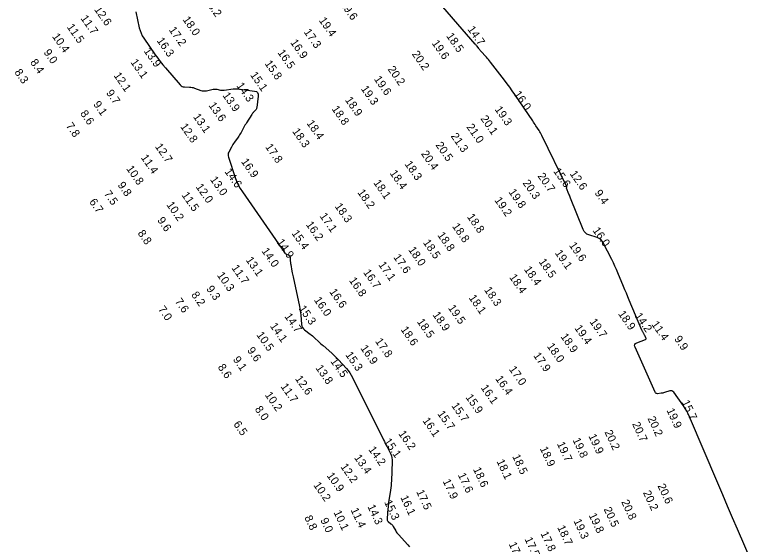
# Model space of a CAD drawing. Extents: x 988130 to 1132882, y 654656 to 841453.
# Drawn here: x 1037460.2 to 1037929.6, y 783079.5 to 783410.2 of the extents above; entities that cross this region are included whole.
import ezdxf

# ---------------------------------------------------------------- set-up
doc = ezdxf.new("R2010")
doc.units = 0
doc.layers.add('V-TOPO-MAJR', color=7, linetype='Continuous')
doc.layers.add('V-TOPO-SOUN', color=7, linetype='Continuous')

msp = doc.modelspace()

# ---------------------------------------------------------------- linework, layer by layer
at = {"layer": 'V-TOPO-MAJR'}
for points in [[(1037929.59, 783046.8), (1037911.21, 783089.31), (1037908.13, 783096.46), (1037905.05, 783103.61), (1037901.99, 783110.77), (1037898.94, 783117.93), (1037881.31, 783159.46), (1037880.48, 783161.26), (1037879.56, 783163.01), (1037878.54, 783164.7), (1037877.43, 783166.34), (1037871.37, 783174.75), (1037870.88, 783175.28), (1037870.32, 783175.58), (1037869.68, 783175.68), (1037868.98, 783175.56), (1037865.58, 783174.53), (1037865.06, 783174.38), (1037864.53, 783174.26), (1037864, 783174.17), (1037863.46, 783174.1), (1037861.3, 783173.87), (1037860.8, 783173.89), (1037860.38, 783174.04), (1037860.04, 783174.32), (1037859.78, 783174.75), (1037847.24, 783202.8), (1037846.98, 783203.72), (1037847.08, 783204.49), (1037847.54, 783205.12), (1037848.37, 783205.59), (1037853.72, 783207.72), (1037854.01, 783207.89), (1037854.16, 783208.1), (1037854.18, 783208.37), (1037854.07, 783208.68), (1037853.31, 783210.14), (1037853.15, 783210.43), (1037853, 783210.71), (1037852.84, 783211), (1037852.68, 783211.28), (1037852.04, 783212.42), (1037851.89, 783212.71), (1037851.74, 783213), (1037851.6, 783213.29), (1037851.47, 783213.59), (1037843.59, 783232.28), (1037842.7, 783234.39), (1037841.82, 783236.5), (1037840.93, 783238.62), (1037840.06, 783240.73), (1037836.55, 783249.2), (1037835.65, 783251.31), (1037834.72, 783253.39), (1037833.74, 783255.46), (1037832.72, 783257.51), (1037827.35, 783268.03), (1037826.65, 783269.14), (1037825.79, 783270.04), (1037824.75, 783270.75), (1037823.56, 783271.27), (1037818.43, 783272.94), (1037817.24, 783273.46), (1037816.26, 783274.19), (1037815.46, 783275.13), (1037814.87, 783276.27), (1037807.04, 783295.9), (1037806.78, 783296.54), (1037806.52, 783297.18), (1037806.25, 783297.82), (1037805.98, 783298.46), (1037804.4, 783302.12), (1037804.38, 783302.19), (1037804.37, 783302.26), (1037804.39, 783302.33), (1037804.43, 783302.4), (1037804.62, 783302.66), (1037804.66, 783302.73), (1037804.68, 783302.8), (1037804.67, 783302.87), (1037804.65, 783302.94), (1037789.07, 783334.98), (1037788.66, 783335.78), (1037788.23, 783336.57), (1037787.78, 783337.34), (1037787.3, 783338.09), (1037785.34, 783341.1), (1037784.85, 783341.85), (1037784.35, 783342.59), (1037783.85, 783343.34), (1037783.35, 783344.08), (1037772.14, 783360.66), (1037770.6, 783362.9), (1037769.03, 783365.11), (1037767.42, 783367.3), (1037765.77, 783369.46), (1037757.06, 783380.74), (1037756.42, 783381.55), (1037755.77, 783382.35), (1037755.1, 783383.13), (1037754.41, 783383.9), (1037750.86, 783387.79), (1037750.56, 783388.13), (1037750.26, 783388.47), (1037749.98, 783388.83), (1037749.71, 783389.19), (1037748.63, 783390.65), (1037748.36, 783391.02), (1037748.08, 783391.37), (1037747.79, 783391.72), (1037747.5, 783392.07), (1037719.18, 783424.94)], [(1037535.49, 783412.09), (1037537.73, 783402.15), (1037538.21, 783400.44), (1037538.84, 783398.79), (1037539.62, 783397.22), (1037540.57, 783395.71), (1037547.74, 783385.4), (1037549.26, 783383.28), (1037550.82, 783381.2), (1037552.45, 783379.16), (1037554.12, 783377.17), (1037563.3, 783366.53), (1037563.85, 783366), (1037564.48, 783365.62), (1037565.17, 783365.38), (1037565.93, 783365.28), (1037569.12, 783365.21), (1037569.91, 783365.16), (1037570.69, 783365.04), (1037571.45, 783364.86), (1037572.21, 783364.62), (1037576.13, 783363.17), (1037576.99, 783362.91), (1037577.87, 783362.79), (1037578.75, 783362.78), (1037579.64, 783362.91), (1037583.89, 783363.81), (1037584.45, 783363.9), (1037585.01, 783363.93), (1037585.57, 783363.9), (1037586.13, 783363.81), (1037588.38, 783363.35), (1037588.94, 783363.26), (1037589.5, 783363.22), (1037590.07, 783363.22), (1037590.63, 783363.27), (1037596.26, 783364.02), (1037597.38, 783364.13), (1037598.51, 783364.16), (1037599.63, 783364.12), (1037600.76, 783364), (1037609.68, 783362.72), (1037610.84, 783362.39), (1037611.62, 783361.76), (1037612.02, 783360.84), (1037612.03, 783359.63), (1037611.08, 783352.42), (1037610.99, 783351.98), (1037610.83, 783351.58), (1037610.62, 783351.2), (1037610.33, 783350.85), (1037609.08, 783349.53), (1037608.78, 783349.19), (1037608.49, 783348.84), (1037608.22, 783348.47), (1037607.97, 783348.1), (1037604.62, 783342.81), (1037604.17, 783342.08), (1037603.73, 783341.34), (1037603.3, 783340.59), (1037602.88, 783339.83), (1037601.24, 783336.79), (1037600.82, 783336.04), (1037600.38, 783335.31), (1037599.91, 783334.58), (1037599.41, 783333.88), (1037597.13, 783330.75), (1037596.63, 783330.04), (1037596.15, 783329.3), (1037595.69, 783328.55), (1037595.27, 783327.78), (1037593.61, 783324.68), (1037593.29, 783323.89), (1037593.13, 783323.1), (1037593.15, 783322.28), (1037593.35, 783321.46), (1037597.62, 783308.75), (1037598.5, 783306.39), (1037599.54, 783304.12), (1037600.75, 783301.92), (1037602.11, 783299.81), (1037628.36, 783262.02), (1037628.61, 783261.7), (1037628.9, 783261.43), (1037629.22, 783261.19), (1037629.58, 783260.99), (1037631.07, 783260.29), (1037631.39, 783260.09), (1037631.64, 783259.82), (1037631.79, 783259.5), (1037631.86, 783259.12), (1037632, 783256.65), (1037632.04, 783256.1), (1037632.1, 783255.55), (1037632.17, 783255.01), (1037632.26, 783254.46), (1037633.05, 783250.23), (1037633.22, 783249.35), (1037633.39, 783248.47), (1037633.57, 783247.58), (1037633.76, 783246.7), (1037637.78, 783228.29), (1037638.04, 783226.97), (1037638.26, 783225.65), (1037638.44, 783224.32), (1037638.58, 783222.98), (1037639.08, 783216.99), (1037639.26, 783216.02), (1037639.62, 783215.14), (1037640.17, 783214.37), (1037640.89, 783213.69), (1037644.37, 783211.04), (1037645.08, 783210.49), (1037645.78, 783209.91), (1037646.47, 783209.32), (1037647.14, 783208.72), (1037649.8, 783206.26), (1037650.46, 783205.65), (1037651.14, 783205.05), (1037651.81, 783204.45), (1037652.49, 783203.85), (1037657.86, 783199.19), (1037658.97, 783198.2), (1037660.04, 783197.17), (1037661.09, 783196.12), (1037662.1, 783195.03), (1037667.04, 783189.57), (1037668.15, 783188.26), (1037669.16, 783186.88), (1037670.08, 783185.44), (1037670.89, 783183.93), (1037690.21, 783145.06), (1037690.77, 783143.94), (1037691.32, 783142.83), (1037691.88, 783141.71), (1037692.44, 783140.6), (1037694.69, 783136.15), (1037695.17, 783135.02), (1037695.5, 783133.86), (1037695.67, 783132.67), (1037695.69, 783131.44), (1037695.1, 783119.38), (1037695.01, 783117.92), (1037694.89, 783116.47), (1037694.72, 783115.01), (1037694.52, 783113.56), (1037693.39, 783106.04), (1037693.31, 783105.45), (1037693.23, 783104.87), (1037693.16, 783104.29), (1037693.1, 783103.7), (1037692.87, 783101.36), (1037692.81, 783100.77), (1037692.76, 783100.18), (1037692.71, 783099.6), (1037692.66, 783099.01), (1037692.4, 783095.92), (1037692.42, 783095.4), (1037692.55, 783094.92), (1037692.8, 783094.5), (1037693.16, 783094.12), (1037694.86, 783092.71), (1037695.26, 783092.34), (1037695.63, 783091.94), (1037695.96, 783091.51), (1037696.25, 783091.04), (1037697.81, 783088.28), (1037698.18, 783087.68), (1037698.58, 783087.09), (1037699.01, 783086.53), (1037699.47, 783085.99), (1037705.37, 783079.53), (1037706.43, 783078.24)]]:
    msp.add_lwpolyline(points, dxfattribs=at)

# ---------------------------------------------------------------- texts
at = {"layer": 'V-TOPO-SOUN'}
for s, rotation, p in [('18.2 ', 305, (1037578.09, 783419.11)), ('19.6 ', 305, (1037662.93, 783417.09)), ('12.6 ', 305, (1037509.37, 783413.6)), ('11.7 ', 305, (1037500.89, 783408.09)), ('18.0 ', 305, (1037564.59, 783407.35)), ('19.4 ', 305, (1037649.67, 783406.8)), ('11.5 ', 305, (1037492.29, 783402.68)), ('17.2 ', 305, (1037555.99, 783400.87)), ('17.3 ', 305, (1037640.24, 783399.54)), ('14.7 ', 305, (1037742.45, 783401.28)), ('10.4 ', 305, (1037483.12, 783396.77)), ('16.3 ', 305, (1037548.43, 783394.18)), ('16.9 ', 305, (1037631.81, 783393.01)), ('18.5 ', 305, (1037729.18, 783397.02)), ('19.6 ', 305, (1037720.15, 783392.56)), ('9.0', 305, (1037477.78, 783386.82)), ('13.9 ', 305, (1037540.3, 783387.71)), ('16.5 ', 305, (1037623.86, 783386.67)), ('20.2 ', 305, (1037707.7, 783385.83)), ('8.4', 305, (1037469.39, 783380.64)), ('13.1 ', 305, (1037532.07, 783380.69)), ('15.8 ', 305, (1037615.77, 783379.88)), ('8.3', 305, (1037459.59, 783374.43)), ('20.2 ', 305, (1037692.61, 783376.32)), ('12.1 ', 305, (1037521.55, 783372.41)), ('15.1 ', 305, (1037606.77, 783372.73)), ('19.6 ', 305, (1037684.05, 783370.16)), ('14.3 ', 305, (1037598.17, 783366.07)), ('9.7', 305, (1037516.81, 783361.52)), ('13.9 ', 305, (1037589.49, 783359.97)), ('19.3 ', 305, (1037675.91, 783364.11)), ('16.0 ', 305, (1037771.31, 783360.78)), ('18.9 ', 305, (1037665.98, 783357.12)), ('9.1', 305, (1037508.79, 783354.46)), ('13.6 ', 305, (1037580.81, 783353.78)), ('18.8 ', 305, (1037657.63, 783351.55)), ('19.3 ', 305, (1037759.41, 783351.28)), ('8.6', 305, (1037500.59, 783348.7)), ('13.1 ', 305, (1037571.12, 783346.68)), ('20.1 ', 305, (1037750.55, 783345.52)), ('7.8', 305, (1037491.71, 783340.99)), ('18.4 ', 305, (1037641.99, 783342.61)), ('12.8 ', 305, (1037563.09, 783340.54)), ('18.3 ', 305, (1037633.03, 783337.53)), ('21.0 ', 305, (1037741.79, 783340.3)), ('21.3 ', 305, (1037732, 783334.58)), ('12.7 ', 305, (1037547.36, 783328.05)), ('17.8 ', 305, (1037616.15, 783327.85)), ('20.5 ', 305, (1037722.47, 783329)), ('20.4 ', 305, (1037713.43, 783323.55)), ('11.4 ', 305, (1037538.51, 783321.16)), ('16.9 ', 305, (1037601.07, 783318.69)), ('10.8 ', 305, (1037529.4, 783314.26)), ('18.3 ', 305, (1037703.19, 783317.12)), ('14.6 ', 305, (1037590.74, 783312.43)), ('18.4 ', 305, (1037693.87, 783311.46)), ('20.7 ', 305, (1037786.17, 783309.66)), ('15.6 ', 305, (1037795.97, 783312.68)), ('12.6 ', 305, (1037806.27, 783311.05)), ('9.8', 305, (1037523.99, 783304.04)), ('13.0 ', 305, (1037581.73, 783307.5)), ('18.1 ', 305, (1037683.71, 783305.42)), ('20.3 ', 305, (1037776.85, 783305.36)), ('7.5', 305, (1037515.44, 783298.6)), ('12.0 ', 305, (1037572.78, 783302.9)), ('18.2 ', 305, (1037673.72, 783299.42)), ('19.8 ', 305, (1037768.1, 783299.67)), ('9.4', 305, (1037821.77, 783299.06)), ('11.5 ', 305, (1037563.98, 783297.76)), ('19.2 ', 305, (1037759.27, 783294.59)), ('6.7', 305, (1037506.27, 783293.56)), ('10.2 ', 305, (1037554.49, 783291.73)), ('18.3 ', 305, (1037659.54, 783290.76)), ('17.1 ', 305, (1037650.13, 783284.68)), ('9.6', 305, (1037548.77, 783282.08)), ('18.8 ', 305, (1037742.15, 783284.17)), ('16.2 ', 305, (1037641.52, 783279.4)), ('18.8 ', 305, (1037732.82, 783278.29)), ('16.0 ', 305, (1037820.53, 783275.73)), ('8.8', 305, (1037536.49, 783273.97)), ('15.4 ', 305, (1037632.6, 783273.95)), ('18.8 ', 305, (1037723.64, 783272.76)), ('14.9 ', 305, (1037623.25, 783268.39)), ('18.5 ', 305, (1037714.68, 783268.14)), ('19.6 ', 305, (1037805.81, 783266.45)), ('14.0 ', 305, (1037613.86, 783262.88)), ('18.0 ', 305, (1037705.48, 783263.63)), ('19.1 ', 305, (1037797, 783261.63)), ('13.1 ', 305, (1037604, 783257.26)), ('17.6 ', 305, (1037696.14, 783258.99)), ('11.7 ', 305, (1037595.12, 783252.31)), ('17.1 ', 305, (1037686.81, 783254.32)), ('18.5 ', 305, (1037786.88, 783256.19)), ('10.3 ', 305, (1037586.05, 783247.77)), ('16.7 ', 305, (1037677.35, 783249.51)), ('18.4 ', 305, (1037777.7, 783251.43)), ('16.8 ', 305, (1037668.47, 783244.51)), ('18.4 ', 305, (1037768.48, 783246.51)), ('9.3', 305, (1037579.38, 783239.27)), ('18.3 ', 305, (1037752.81, 783238.59)), ('8.2', 305, (1037569.95, 783235.55)), ('16.6 ', 305, (1037656.17, 783237.43)), ('18.1 ', 305, (1037743.22, 783233.65)), ('7.6', 305, (1037559.72, 783231.4)), ('16.0 ', 305, (1037646.59, 783232.27)), ('7.0', 305, (1037549.27, 783226.52)), ('15.3 ', 305, (1037637, 783226.92)), ('19.5 ', 305, (1037730.29, 783227.36)), ('18.9 ', 305, (1037836.48, 783223.67)), ('14.7 ', 305, (1037628.13, 783222.08)), ('18.9 ', 305, (1037720.64, 783223.04)), ('14.2 ', 305, (1037846.79, 783222.32)), ('14.1 ', 305, (1037619.12, 783216.07)), ('18.5 ', 305, (1037710.88, 783218.72)), ('19.4 ', 305, (1037809.21, 783214.76)), ('19.7 ', 305, (1037818.65, 783218.74)), ('11.4 ', 305, (1037857.22, 783217.14)), ('10.5 ', 305, (1037610.67, 783210.55)), ('18.6 ', 305, (1037700.7, 783213.88)), ('17.8 ', 305, (1037684.76, 783206.54)), ('18.9 ', 305, (1037800.52, 783209.51)), ('9.9', 305, (1037871.48, 783207.95)), ('9.6', 305, (1037604.86, 783200.89)), ('16.9 ', 305, (1037675.57, 783202.22)), ('18.0 ', 305, (1037792.01, 783203.46)), ('15.3 ', 305, (1037666.17, 783198.08)), ('17.9 ', 305, (1037783.52, 783197.63)), ('9.1', 305, (1037595.96, 783195.17)), ('14.5 ', 305, (1037656.83, 783194.06)), ('8.6', 305, (1037586.5, 783190.38)), ('13.8 ', 305, (1037647.59, 783189.85)), ('17.0 ', 305, (1037768.31, 783189.11)), ('12.6 ', 305, (1037634.78, 783183.16)), ('16.4 ', 305, (1037759.78, 783183.15)), ('11.7 ', 305, (1037625.75, 783178.31)), ('16.1 ', 305, (1037750.71, 783177.53)), ('10.2 ', 305, (1037615.94, 783173.04)), ('15.9 ', 305, (1037741.24, 783171.57)), ('15.7 ', 295, (1037876.28, 783168.62)), ('8.0', 305, (1037609.65, 783164.16)), ('15.7 ', 305, (1037732.38, 783166.33)), ('19.9 ', 295, (1037866.79, 783163.51)), ('15.7 ', 305, (1037723.63, 783161.28)), ('20.2 ', 295, (1037854.91, 783158.47)), ('6.5', 305, (1037596.27, 783154.77)), ('16.1 ', 305, (1037714.32, 783157.02)), ('20.7 ', 295, (1037845.31, 783154.98)), ('16.2 ', 305, (1037699.27, 783148.87)), ('20.2 ', 295, (1037828.07, 783149.91)), ('15.1 ', 305, (1037690.19, 783144.05)), ('19.8 ', 295, (1037808.14, 783145.05)), ('19.9 ', 295, (1037818.03, 783147.45)), ('19.7 ', 295, (1037798.36, 783142.6)), ('14.2 ', 305, (1037680.57, 783139)), ('18.9 ', 295, (1037787.73, 783139.61)), ('13.4 ', 305, (1037671.68, 783133.88)), ('18.1 ', 295, (1037760.69, 783131.64)), ('18.5 ', 295, (1037770.48, 783134.74)), ('12.2 ', 305, (1037663.1, 783128.28)), ('18.6 ', 295, (1037745.99, 783126.72)), ('10.9 ', 305, (1037654.56, 783122.72)), ('17.6 ', 295, (1037736.52, 783123.19)), ('10.2 ', 305, (1037646.22, 783116.76)), ('17.9 ', 295, (1037727.05, 783119.31)), ('20.6 ', 295, (1037861.16, 783116.37)), ('17.5 ', 295, (1037710.54, 783112.67)), ('20.2 ', 295, (1037852.09, 783112.14)), ('16.1 ', 295, (1037700.62, 783109.18)), ('14.3 ', 295, (1037680.07, 783103.44)), ('15.3 ', 295, (1037690.52, 783106.23)), ('20.8 ', 295, (1037838.51, 783106.37)), ('10.1 ', 295, (1037658.93, 783099.81)), ('11.4 ', 295, (1037669.56, 783101.36)), ('19.8 ', 295, (1037818.21, 783098.07)), ('20.5 ', 295, (1037827.54, 783101.85)), ('8.8', 295, (1037640.7, 783096.59)), ('9.0', 295, (1037650.65, 783095.05)), ('19.3 ', 295, (1037808.72, 783094.44)), ('18.7 ', 295, (1037798.57, 783090.46)), ('17.8 ', 295, (1037788.12, 783086.65)), ('17.2 ', 295, (1037768.26, 783080.03)), ('17.5 ', 295, (1037778.17, 783083.12))]:
    msp.add_text(s, height=5, rotation=rotation, dxfattribs=at).set_placement(p)

doc.saveas('drawing.dxf')
